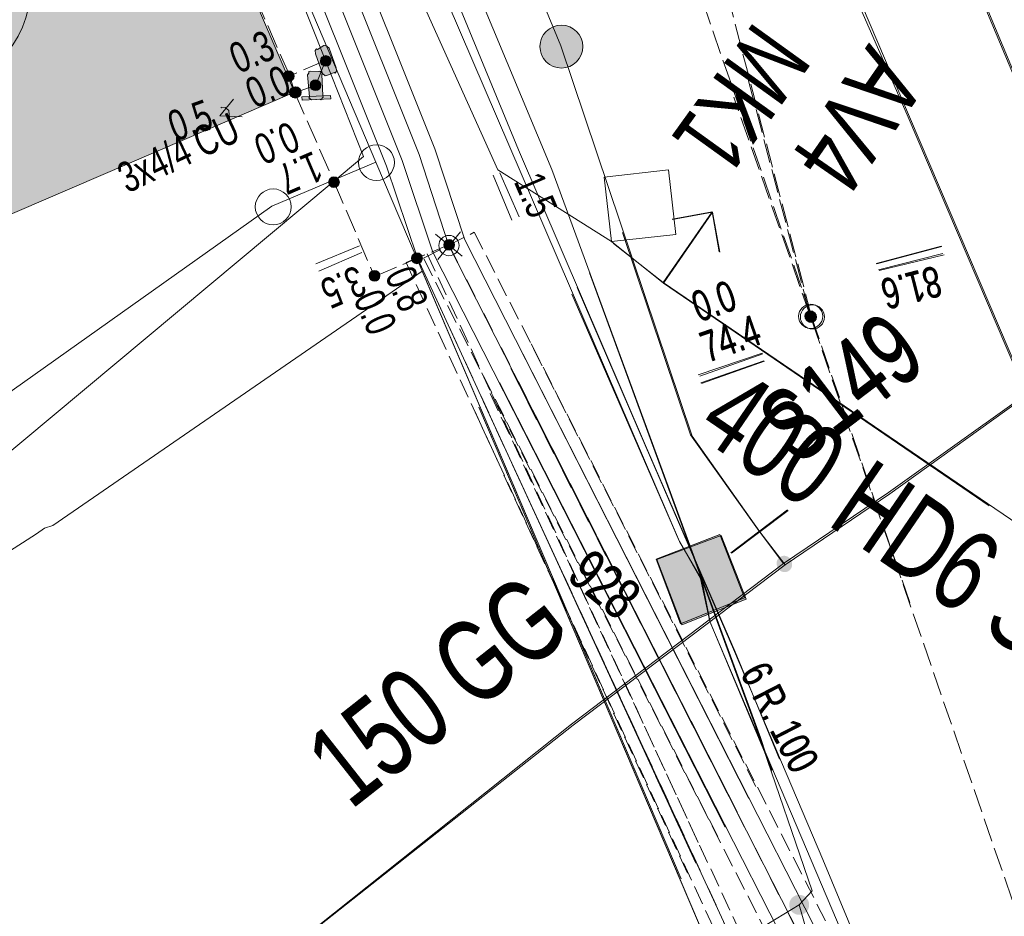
# Model space of a CAD drawing. Header units: metres. Extents: x -740 to 758, y -633 to 854.
# Tile 982 of 1056: x 412 to 429, y -24 to -8. Entities that reach past the tile are written whole.
import ezdxf

# ---------------------------------------------------------------- set-up
doc = ezdxf.new("R2010")
doc.units = ezdxf.units.M
doc.header["$MEASUREMENT"] = 0
for name, pattern in [('333_125', [0.4576, 0.3328, -0.1248]), ('333_333', [0.6656, 0.3328, -0.3328]), ('416_125', [0.5408, 0.416, -0.1248])]:
    doc.linetypes.add(name, pattern=pattern)
for name, color, linetype in [('Gas.LOVION', 7, 'Continuous'), ('Grundkarte.LOVION', 7, 'Continuous'), ('Strom.LOVION', 7, 'Continuous'), ('StromBemass.LOVION', 7, 'Continuous'), ('Telko.LOVION', 7, 'Continuous'), ('Wasser.LOVION', 7, 'Continuous')]:
    doc.layers.add(name, color=color, linetype=linetype)
doc.styles.add('ERSTELLTER_STIL_1', font='arial.ttf')

msp = doc.modelspace()

# ---------------------------------------------------------------- hatches: boundary and pattern name
at = {"layer": 'Gas.LOVION', "linetype": 'Continuous', "lineweight": 13}
msp.add_hatch(color=7, dxfattribs=at).paths.add_polyline_path([(425.735, -23.763), (425.748, -23.745), (425.758, -23.726), (425.766, -23.706), (425.771, -23.684), (425.774, -23.663), (425.774, -23.641), (425.771, -23.619), (425.766, -23.598), (425.758, -23.578), (425.747, -23.558), (425.734, -23.541), (425.719, -23.525), (425.702, -23.511), (425.684, -23.499), (425.664, -23.49), (425.643, -23.483), (425.621, -23.479), (425.6, -23.478), (425.578, -23.479), (425.556, -23.484), (425.535, -23.49), (425.516, -23.5), (425.497, -23.512), (425.48, -23.526), (425.465, -23.542), (425.453, -23.559), (425.442, -23.579), (425.434, -23.599), (425.429, -23.62), (425.426, -23.642), (425.426, -23.664), (425.429, -23.685), (425.434, -23.707), (425.443, -23.727), (425.453, -23.746), (425.466, -23.764), (425.481, -23.78), (425.498, -23.794), (425.517, -23.805), (425.536, -23.815), (425.557, -23.821), (425.579, -23.825), (425.601, -23.827), (425.623, -23.825), (425.644, -23.821), (425.665, -23.814), (425.685, -23.805), (425.703, -23.793), (425.72, -23.779)])
at = {"layer": 'Grundkarte.LOVION', "linetype": 'Continuous', "lineweight": 18}
msp.add_hatch(color=9, dxfattribs=at).paths.add_polyline_path([(408.052, -13.216), (416.788, -9.466), (410.213, 5.793), (408.651, 5.137), (401.418, 2.036)])
at = {"layer": 'Strom.LOVION', "linetype": 'Continuous', "lineweight": 13}
for points in [[(417.151, -8.795), (417.274, -9.137), (417.322, -9.177), (417.351, -9.174), (417.478, -9.117), (417.495, -9.131), (417.521, -9.098), (417.515, -9.04), (417.393, -8.697), (417.329, -8.644), (417.299, -8.647), (417.188, -8.717), (417.172, -8.704), (417.146, -8.736)], [(417.281, -9.521), (417.26, -9.153), (417.274, -9.137), (417.225, -9.098), (417.196, -9.101), (417.063, -9.099), (417.034, -9.102), (417.036, -9.131), (417.01, -9.163), (417.047, -9.544), (417.034, -9.56), (417.082, -9.599), (417.229, -9.585), (417.245, -9.598), (417.284, -9.55)], [(417.42, -9.581), (417.415, -9.523), (416.914, -9.542), (416.92, -9.601)]]:
    msp.add_hatch(color=7, dxfattribs=at).paths.add_polyline_path(points)
at = {"layer": 'StromBemass.LOVION', "linetype": 'Continuous', "lineweight": 13}
for points in [[(417.403, -8.977), (417.409, -8.968), (417.415, -8.957), (417.419, -8.946), (417.422, -8.935), (417.424, -8.924), (417.424, -8.912), (417.422, -8.9), (417.419, -8.889), (417.415, -8.878), (417.409, -8.868), (417.402, -8.859), (417.394, -8.85), (417.385, -8.843), (417.375, -8.837), (417.365, -8.832), (417.354, -8.828), (417.342, -8.826), (417.331, -8.825), (417.319, -8.826), (417.308, -8.828), (417.296, -8.832), (417.286, -8.837), (417.276, -8.843), (417.267, -8.851), (417.259, -8.859), (417.252, -8.869), (417.247, -8.879), (417.242, -8.89), (417.24, -8.901), (417.238, -8.913), (417.238, -8.924), (417.24, -8.936), (417.243, -8.947), (417.247, -8.958), (417.253, -8.968), (417.26, -8.977), (417.268, -8.986), (417.277, -8.993), (417.286, -9), (417.297, -9.004), (417.308, -9.008), (417.32, -9.01), (417.331, -9.011), (417.343, -9.01), (417.354, -9.008), (417.365, -9.004), (417.376, -8.999), (417.386, -8.993), (417.395, -8.986)], [(416.757, -9.244), (416.764, -9.234), (416.77, -9.224), (416.774, -9.213), (416.777, -9.201), (416.779, -9.189), (416.778, -9.178), (416.777, -9.166), (416.774, -9.154), (416.77, -9.143), (416.764, -9.133), (416.757, -9.124), (416.749, -9.115), (416.74, -9.107), (416.73, -9.101), (416.719, -9.096), (416.708, -9.093), (416.696, -9.09), (416.684, -9.09), (416.672, -9.09), (416.661, -9.093), (416.65, -9.096), (416.639, -9.101), (416.629, -9.108), (416.62, -9.115), (416.612, -9.124), (416.605, -9.134), (416.599, -9.144), (416.595, -9.155), (416.592, -9.166), (416.591, -9.178), (416.591, -9.19), (416.592, -9.202), (416.595, -9.213), (416.6, -9.224), (416.605, -9.234), (416.612, -9.244), (416.62, -9.253), (416.629, -9.26), (416.639, -9.266), (416.65, -9.271), (416.661, -9.275), (416.673, -9.277), (416.685, -9.278), (416.697, -9.277), (416.708, -9.275), (416.719, -9.271), (416.73, -9.266), (416.74, -9.26), (416.749, -9.252)], [(417.223, -9.402), (417.23, -9.393), (417.236, -9.382), (417.24, -9.371), (417.243, -9.36), (417.244, -9.348), (417.244, -9.337), (417.243, -9.325), (417.24, -9.313), (417.235, -9.302), (417.23, -9.292), (417.223, -9.283), (417.215, -9.274), (417.206, -9.267), (417.196, -9.26), (417.185, -9.255), (417.174, -9.252), (417.162, -9.25), (417.15, -9.249), (417.139, -9.25), (417.127, -9.252), (417.116, -9.256), (417.105, -9.261), (417.095, -9.267), (417.086, -9.274), (417.078, -9.283), (417.071, -9.293), (417.066, -9.303), (417.061, -9.314), (417.058, -9.325), (417.057, -9.337), (417.057, -9.349), (417.058, -9.361), (417.061, -9.372), (417.066, -9.383), (417.072, -9.393), (417.078, -9.403), (417.087, -9.411), (417.096, -9.419), (417.106, -9.425), (417.116, -9.43), (417.128, -9.434), (417.139, -9.436), (417.151, -9.437), (417.163, -9.436), (417.174, -9.434), (417.185, -9.43), (417.196, -9.425), (417.206, -9.418), (417.215, -9.411)], [(417.209, -9.384), (417.213, -9.377), (417.217, -9.371), (417.22, -9.363), (417.222, -9.356), (417.223, -9.348), (417.223, -9.34), (417.222, -9.332), (417.22, -9.325), (417.217, -9.317), (417.213, -9.311), (417.209, -9.304), (417.203, -9.299), (417.197, -9.294), (417.191, -9.289), (417.184, -9.286), (417.176, -9.284), (417.168, -9.282), (417.161, -9.282), (417.153, -9.282), (417.145, -9.284), (417.138, -9.286), (417.131, -9.29), (417.124, -9.294), (417.118, -9.299), (417.113, -9.305), (417.108, -9.311), (417.104, -9.318), (417.101, -9.325), (417.099, -9.333), (417.099, -9.34), (417.099, -9.348), (417.1, -9.356), (417.102, -9.364), (417.104, -9.371), (417.108, -9.378), (417.113, -9.384), (417.118, -9.39), (417.124, -9.395), (417.131, -9.399), (417.138, -9.402), (417.145, -9.405), (417.153, -9.406), (417.161, -9.407), (417.169, -9.406), (417.176, -9.405), (417.184, -9.402), (417.191, -9.399), (417.198, -9.395), (417.204, -9.39)], [(416.87, -9.527), (416.877, -9.517), (416.883, -9.506), (416.888, -9.495), (416.891, -9.483), (416.892, -9.471), (416.892, -9.459), (416.891, -9.446), (416.887, -9.435), (416.883, -9.423), (416.877, -9.413), (416.87, -9.403), (416.861, -9.394), (416.852, -9.386), (416.842, -9.38), (416.831, -9.375), (416.819, -9.371), (416.807, -9.369), (416.795, -9.368), (416.783, -9.369), (416.771, -9.371), (416.759, -9.375), (416.748, -9.38), (416.738, -9.387), (416.729, -9.394), (416.72, -9.403), (416.713, -9.413), (416.707, -9.424), (416.703, -9.435), (416.7, -9.447), (416.698, -9.459), (416.698, -9.471), (416.7, -9.483), (416.703, -9.495), (416.708, -9.506), (416.714, -9.517), (416.721, -9.527), (416.729, -9.536), (416.738, -9.544), (416.749, -9.55), (416.76, -9.555), (416.771, -9.559), (416.783, -9.561), (416.796, -9.562), (416.808, -9.561), (416.82, -9.559), (416.831, -9.555), (416.842, -9.55), (416.853, -9.543), (416.862, -9.535)], [(416.872, -9.532), (416.879, -9.522), (416.884, -9.511), (416.889, -9.5), (416.892, -9.488), (416.893, -9.476), (416.893, -9.464), (416.892, -9.452), (416.889, -9.44), (416.884, -9.429), (416.878, -9.418), (416.871, -9.409), (416.863, -9.4), (416.854, -9.392), (416.843, -9.386), (416.832, -9.381), (416.821, -9.377), (416.809, -9.375), (416.797, -9.374), (416.785, -9.375), (416.773, -9.377), (416.761, -9.381), (416.75, -9.386), (416.74, -9.393), (416.731, -9.4), (416.723, -9.409), (416.716, -9.419), (416.71, -9.43), (416.705, -9.441), (416.702, -9.453), (416.701, -9.465), (416.701, -9.477), (416.702, -9.489), (416.706, -9.5), (416.71, -9.512), (416.716, -9.522), (416.723, -9.532), (416.731, -9.541), (416.741, -9.549), (416.751, -9.555), (416.762, -9.56), (416.773, -9.564), (416.785, -9.566), (416.797, -9.567), (416.809, -9.566), (416.821, -9.564), (416.833, -9.56), (416.844, -9.555), (416.854, -9.548), (416.863, -9.54)], [(416.88, -9.525), (416.887, -9.515), (416.893, -9.505), (416.897, -9.494), (416.9, -9.482), (416.902, -9.471), (416.902, -9.459), (416.9, -9.447), (416.897, -9.435), (416.893, -9.424), (416.887, -9.414), (416.88, -9.404), (416.872, -9.396), (416.862, -9.388), (416.852, -9.382), (416.842, -9.377), (416.83, -9.373), (416.819, -9.371), (416.807, -9.37), (416.795, -9.371), (416.783, -9.373), (416.772, -9.377), (416.761, -9.382), (416.751, -9.389), (416.742, -9.396), (416.734, -9.405), (416.727, -9.414), (416.721, -9.425), (416.717, -9.436), (416.714, -9.448), (416.713, -9.459), (416.713, -9.471), (416.714, -9.483), (416.717, -9.494), (416.722, -9.506), (416.727, -9.516), (416.734, -9.526), (416.743, -9.534), (416.752, -9.542), (416.762, -9.548), (416.773, -9.553), (416.784, -9.557), (416.796, -9.559), (416.807, -9.56), (416.819, -9.559), (416.831, -9.557), (416.842, -9.553), (416.853, -9.548), (416.863, -9.541), (416.872, -9.534)], [(416.862, -9.506), (416.866, -9.5), (416.87, -9.493), (416.873, -9.486), (416.875, -9.478), (416.876, -9.471), (416.876, -9.463), (416.875, -9.456), (416.873, -9.448), (416.87, -9.441), (416.866, -9.435), (416.862, -9.428), (416.856, -9.423), (416.851, -9.418), (416.844, -9.414), (416.837, -9.411), (416.83, -9.408), (416.822, -9.407), (416.815, -9.407), (416.807, -9.407), (416.8, -9.409), (416.793, -9.411), (416.786, -9.414), (416.779, -9.418), (416.773, -9.423), (416.768, -9.429), (416.764, -9.435), (416.76, -9.442), (416.757, -9.449), (416.755, -9.456), (416.754, -9.464), (416.755, -9.471), (416.755, -9.479), (416.757, -9.486), (416.76, -9.493), (416.764, -9.5), (416.768, -9.506), (416.774, -9.512), (416.78, -9.516), (416.786, -9.521), (416.793, -9.524), (416.8, -9.526), (416.808, -9.527), (416.815, -9.528), (416.823, -9.527), (416.83, -9.526), (416.838, -9.524), (416.844, -9.52), (416.851, -9.516), (416.857, -9.511)], [(417.547, -11.095), (417.554, -11.085), (417.56, -11.075), (417.564, -11.064), (417.567, -11.053), (417.568, -11.041), (417.568, -11.029), (417.567, -11.017), (417.564, -11.006), (417.56, -10.995), (417.554, -10.985), (417.547, -10.975), (417.539, -10.967), (417.53, -10.959), (417.52, -10.953), (417.509, -10.948), (417.498, -10.944), (417.486, -10.942), (417.474, -10.941), (417.463, -10.942), (417.451, -10.944), (417.44, -10.948), (417.429, -10.953), (417.419, -10.959), (417.41, -10.967), (417.402, -10.976), (417.395, -10.985), (417.389, -10.995), (417.385, -11.006), (417.382, -11.018), (417.381, -11.03), (417.381, -11.041), (417.382, -11.053), (417.385, -11.065), (417.39, -11.076), (417.395, -11.086), (417.402, -11.095), (417.411, -11.104), (417.42, -11.111), (417.43, -11.118), (417.44, -11.123), (417.452, -11.126), (417.463, -11.129), (417.475, -11.129), (417.487, -11.128), (417.498, -11.126), (417.51, -11.123), (417.52, -11.117), (417.53, -11.111), (417.539, -11.104)], [(417.547, -11.095), (417.554, -11.085), (417.56, -11.075), (417.564, -11.064), (417.567, -11.053), (417.568, -11.041), (417.568, -11.029), (417.567, -11.017), (417.564, -11.006), (417.56, -10.995), (417.554, -10.985), (417.547, -10.975), (417.539, -10.967), (417.53, -10.959), (417.52, -10.953), (417.509, -10.948), (417.498, -10.944), (417.486, -10.942), (417.474, -10.941), (417.463, -10.942), (417.451, -10.944), (417.44, -10.948), (417.429, -10.953), (417.419, -10.959), (417.41, -10.967), (417.402, -10.976), (417.395, -10.985), (417.389, -10.995), (417.385, -11.006), (417.382, -11.018), (417.381, -11.03), (417.381, -11.041), (417.382, -11.053), (417.385, -11.065), (417.39, -11.076), (417.395, -11.086), (417.402, -11.095), (417.411, -11.104), (417.42, -11.111), (417.43, -11.118), (417.44, -11.123), (417.452, -11.126), (417.463, -11.129), (417.475, -11.129), (417.487, -11.128), (417.498, -11.126), (417.51, -11.123), (417.52, -11.117), (417.53, -11.111), (417.539, -11.104)], [(419.557, -12.188), (419.564, -12.179), (419.57, -12.169), (419.574, -12.158), (419.577, -12.146), (419.578, -12.135), (419.578, -12.123), (419.577, -12.111), (419.574, -12.1), (419.569, -12.089), (419.564, -12.079), (419.557, -12.069), (419.549, -12.061), (419.54, -12.053), (419.53, -12.047), (419.519, -12.042), (419.508, -12.039), (419.497, -12.037), (419.485, -12.036), (419.473, -12.037), (419.462, -12.039), (419.45, -12.042), (419.44, -12.048), (419.43, -12.054), (419.421, -12.061), (419.413, -12.07), (419.406, -12.079), (419.401, -12.09), (419.396, -12.101), (419.393, -12.112), (419.392, -12.124), (419.392, -12.135), (419.393, -12.147), (419.396, -12.158), (419.401, -12.169), (419.406, -12.179), (419.413, -12.189), (419.421, -12.197), (419.43, -12.205), (419.44, -12.211), (419.451, -12.216), (419.462, -12.22), (419.474, -12.222), (419.485, -12.223), (419.497, -12.222), (419.509, -12.22), (419.52, -12.216), (419.53, -12.211), (419.54, -12.205), (419.549, -12.197)], [(418.996, -12.424), (419.003, -12.414), (419.009, -12.404), (419.014, -12.392), (419.017, -12.381), (419.018, -12.369), (419.018, -12.357), (419.016, -12.345), (419.013, -12.333), (419.009, -12.322), (419.003, -12.312), (418.996, -12.302), (418.988, -12.293), (418.979, -12.286), (418.968, -12.279), (418.958, -12.274), (418.946, -12.271), (418.934, -12.268), (418.922, -12.268), (418.91, -12.268), (418.899, -12.271), (418.887, -12.274), (418.876, -12.28), (418.866, -12.286), (418.857, -12.294), (418.849, -12.302), (418.842, -12.312), (418.836, -12.323), (418.832, -12.334), (418.829, -12.346), (418.827, -12.357), (418.827, -12.369), (418.829, -12.381), (418.832, -12.393), (418.836, -12.404), (418.842, -12.415), (418.849, -12.424), (418.857, -12.433), (418.867, -12.441), (418.877, -12.447), (418.888, -12.452), (418.899, -12.456), (418.911, -12.458), (418.923, -12.459), (418.935, -12.458), (418.947, -12.456), (418.958, -12.452), (418.969, -12.447), (418.979, -12.44), (418.988, -12.433)], [(418.996, -12.424), (419.003, -12.414), (419.009, -12.404), (419.014, -12.392), (419.017, -12.381), (419.018, -12.369), (419.018, -12.357), (419.016, -12.345), (419.013, -12.333), (419.009, -12.322), (419.003, -12.312), (418.996, -12.302), (418.988, -12.293), (418.979, -12.286), (418.968, -12.279), (418.958, -12.274), (418.946, -12.271), (418.934, -12.268), (418.922, -12.268), (418.91, -12.268), (418.899, -12.271), (418.887, -12.274), (418.876, -12.28), (418.866, -12.286), (418.857, -12.294), (418.849, -12.302), (418.842, -12.312), (418.836, -12.323), (418.832, -12.334), (418.829, -12.346), (418.827, -12.357), (418.827, -12.369), (418.829, -12.381), (418.832, -12.393), (418.836, -12.404), (418.842, -12.415), (418.849, -12.424), (418.857, -12.433), (418.867, -12.441), (418.877, -12.447), (418.888, -12.452), (418.899, -12.456), (418.911, -12.458), (418.923, -12.459), (418.935, -12.458), (418.947, -12.456), (418.958, -12.452), (418.969, -12.447), (418.979, -12.44), (418.988, -12.433)], [(418.254, -12.731), (418.26, -12.721), (418.266, -12.711), (418.27, -12.7), (418.273, -12.688), (418.275, -12.677), (418.275, -12.665), (418.273, -12.654), (418.27, -12.642), (418.266, -12.631), (418.26, -12.621), (418.253, -12.612), (418.245, -12.603), (418.236, -12.596), (418.226, -12.589), (418.216, -12.584), (418.204, -12.581), (418.193, -12.579), (418.181, -12.578), (418.169, -12.579), (418.158, -12.581), (418.147, -12.585), (418.136, -12.59), (418.126, -12.596), (418.117, -12.603), (418.109, -12.612), (418.102, -12.622), (418.097, -12.632), (418.093, -12.643), (418.09, -12.654), (418.088, -12.666), (418.088, -12.677), (418.09, -12.689), (418.093, -12.7), (418.097, -12.711), (418.103, -12.722), (418.11, -12.731), (418.118, -12.74), (418.127, -12.747), (418.137, -12.753), (418.147, -12.758), (418.159, -12.762), (418.17, -12.764), (418.182, -12.765), (418.193, -12.764), (418.205, -12.762), (418.216, -12.758), (418.227, -12.753), (418.237, -12.747), (418.246, -12.739)], [(418.254, -12.727), (418.261, -12.717), (418.267, -12.707), (418.271, -12.696), (418.274, -12.685), (418.275, -12.673), (418.275, -12.662), (418.274, -12.65), (418.271, -12.639), (418.266, -12.628), (418.261, -12.618), (418.254, -12.609), (418.246, -12.6), (418.237, -12.593), (418.227, -12.586), (418.217, -12.582), (418.206, -12.578), (418.194, -12.576), (418.182, -12.575), (418.171, -12.576), (418.159, -12.578), (418.148, -12.582), (418.138, -12.587), (418.128, -12.593), (418.119, -12.6), (418.111, -12.609), (418.104, -12.618), (418.099, -12.629), (418.095, -12.639), (418.092, -12.651), (418.09, -12.662), (418.09, -12.674), (418.092, -12.685), (418.095, -12.697), (418.099, -12.708), (418.105, -12.718), (418.112, -12.727), (418.12, -12.736), (418.129, -12.743), (418.138, -12.749), (418.149, -12.754), (418.16, -12.758), (418.171, -12.76), (418.183, -12.76), (418.195, -12.76), (418.206, -12.757), (418.217, -12.754), (418.228, -12.749), (418.237, -12.743), (418.246, -12.735)], [(425.865, -13.434), (425.872, -13.424), (425.878, -13.414), (425.882, -13.403), (425.885, -13.391), (425.887, -13.38), (425.887, -13.368), (425.885, -13.356), (425.882, -13.345), (425.878, -13.334), (425.872, -13.324), (425.865, -13.314), (425.857, -13.306), (425.848, -13.298), (425.838, -13.292), (425.827, -13.287), (425.816, -13.283), (425.804, -13.281), (425.793, -13.28), (425.781, -13.281), (425.769, -13.283), (425.758, -13.287), (425.747, -13.292), (425.738, -13.298), (425.728, -13.306), (425.72, -13.315), (425.714, -13.324), (425.708, -13.334), (425.704, -13.345), (425.701, -13.357), (425.699, -13.369), (425.699, -13.38), (425.701, -13.392), (425.704, -13.403), (425.708, -13.414), (425.714, -13.425), (425.721, -13.434), (425.729, -13.443), (425.738, -13.45), (425.748, -13.457), (425.759, -13.462), (425.77, -13.465), (425.781, -13.467), (425.793, -13.468), (425.805, -13.467), (425.817, -13.465), (425.828, -13.461), (425.838, -13.456), (425.848, -13.45), (425.857, -13.442)], [(425.867, -13.438), (425.874, -13.428), (425.879, -13.418), (425.884, -13.407), (425.887, -13.396), (425.888, -13.384), (425.888, -13.372), (425.886, -13.361), (425.884, -13.349), (425.879, -13.338), (425.873, -13.328), (425.867, -13.318), (425.858, -13.31), (425.849, -13.302), (425.839, -13.296), (425.829, -13.291), (425.818, -13.288), (425.806, -13.285), (425.794, -13.285), (425.783, -13.286), (425.771, -13.288), (425.76, -13.291), (425.749, -13.296), (425.739, -13.303), (425.73, -13.31), (425.722, -13.319), (425.715, -13.328), (425.71, -13.339), (425.705, -13.35), (425.703, -13.361), (425.701, -13.373), (425.701, -13.385), (425.703, -13.396), (425.706, -13.408), (425.71, -13.419), (425.716, -13.429), (425.723, -13.438), (425.731, -13.447), (425.74, -13.454), (425.75, -13.461), (425.76, -13.466), (425.772, -13.469), (425.783, -13.471), (425.795, -13.472), (425.807, -13.471), (425.818, -13.469), (425.829, -13.465), (425.84, -13.46), (425.85, -13.454), (425.859, -13.446)], [(425.869, -13.439), (425.876, -13.43), (425.882, -13.419), (425.886, -13.408), (425.889, -13.397), (425.89, -13.385), (425.89, -13.373), (425.889, -13.361), (425.886, -13.35), (425.882, -13.339), (425.876, -13.329), (425.869, -13.319), (425.861, -13.311), (425.852, -13.303), (425.842, -13.297), (425.831, -13.292), (425.82, -13.288), (425.808, -13.286), (425.796, -13.285), (425.784, -13.286), (425.773, -13.288), (425.761, -13.292), (425.751, -13.297), (425.741, -13.303), (425.732, -13.311), (425.724, -13.32), (425.717, -13.329), (425.711, -13.34), (425.707, -13.351), (425.704, -13.362), (425.702, -13.374), (425.702, -13.386), (425.704, -13.397), (425.707, -13.409), (425.711, -13.42), (425.717, -13.43), (425.724, -13.44), (425.732, -13.448), (425.741, -13.456), (425.751, -13.462), (425.762, -13.467), (425.773, -13.471), (425.785, -13.473), (425.797, -13.474), (425.808, -13.473), (425.82, -13.471), (425.831, -13.467), (425.842, -13.462), (425.852, -13.455), (425.861, -13.448)], [(425.877, -13.444), (425.884, -13.434), (425.889, -13.424), (425.893, -13.413), (425.896, -13.402), (425.898, -13.39), (425.898, -13.378), (425.896, -13.367), (425.893, -13.355), (425.889, -13.345), (425.883, -13.334), (425.876, -13.325), (425.868, -13.316), (425.859, -13.309), (425.849, -13.303), (425.839, -13.298), (425.828, -13.294), (425.816, -13.292), (425.804, -13.291), (425.793, -13.292), (425.781, -13.294), (425.77, -13.298), (425.759, -13.303), (425.75, -13.309), (425.741, -13.317), (425.733, -13.325), (425.726, -13.335), (425.72, -13.345), (425.716, -13.356), (425.713, -13.367), (425.712, -13.379), (425.712, -13.391), (425.713, -13.402), (425.716, -13.414), (425.72, -13.424), (425.726, -13.435), (425.733, -13.444), (425.741, -13.453), (425.75, -13.46), (425.76, -13.466), (425.771, -13.471), (425.782, -13.475), (425.793, -13.477), (425.805, -13.478), (425.817, -13.477), (425.828, -13.475), (425.839, -13.471), (425.85, -13.466), (425.86, -13.46), (425.869, -13.452)], [(425.879, -13.448), (425.886, -13.439), (425.891, -13.429), (425.896, -13.418), (425.899, -13.406), (425.9, -13.395), (425.9, -13.383), (425.898, -13.371), (425.895, -13.36), (425.891, -13.349), (425.885, -13.339), (425.879, -13.329), (425.87, -13.321), (425.861, -13.313), (425.851, -13.307), (425.841, -13.302), (425.83, -13.298), (425.818, -13.296), (425.806, -13.296), (425.795, -13.296), (425.783, -13.299), (425.772, -13.302), (425.761, -13.307), (425.752, -13.314), (425.743, -13.321), (425.735, -13.33), (425.728, -13.339), (425.722, -13.35), (425.718, -13.36), (425.715, -13.372), (425.713, -13.384), (425.713, -13.395), (425.715, -13.407), (425.718, -13.418), (425.722, -13.429), (425.728, -13.439), (425.735, -13.449), (425.743, -13.457), (425.752, -13.465), (425.762, -13.471), (425.773, -13.476), (425.784, -13.48), (425.795, -13.482), (425.807, -13.483), (425.819, -13.482), (425.83, -13.48), (425.841, -13.476), (425.852, -13.471), (425.862, -13.464), (425.871, -13.457)], [(425.881, -13.45), (425.888, -13.44), (425.894, -13.43), (425.898, -13.419), (425.901, -13.407), (425.903, -13.395), (425.902, -13.384), (425.901, -13.372), (425.898, -13.361), (425.894, -13.35), (425.888, -13.339), (425.881, -13.33), (425.873, -13.321), (425.864, -13.314), (425.854, -13.307), (425.843, -13.302), (425.832, -13.299), (425.82, -13.297), (425.808, -13.296), (425.797, -13.297), (425.785, -13.299), (425.774, -13.303), (425.763, -13.308), (425.753, -13.314), (425.744, -13.322), (425.736, -13.33), (425.729, -13.34), (425.724, -13.35), (425.719, -13.361), (425.716, -13.373), (425.715, -13.384), (425.715, -13.396), (425.716, -13.408), (425.719, -13.419), (425.724, -13.43), (425.73, -13.44), (425.736, -13.45), (425.745, -13.459), (425.754, -13.466), (425.764, -13.472), (425.774, -13.477), (425.786, -13.481), (425.797, -13.483), (425.809, -13.484), (425.821, -13.483), (425.832, -13.481), (425.844, -13.477), (425.854, -13.472), (425.864, -13.466), (425.873, -13.458)]]:
    msp.add_hatch(color=7, dxfattribs=at).paths.add_polyline_path(points)
at = {"layer": 'Telko.LOVION', "linetype": 'Continuous', "lineweight": 13}
for points in [[(423.103, -17.617), (423.524, -18.744), (424.647, -18.294), (424.214, -17.184)], [(423.113, -17.625), (423.55, -18.765), (424.673, -18.315), (424.239, -17.205)]]:
    msp.add_hatch(color=7, dxfattribs=at).paths.add_polyline_path(points)
at = {"layer": 'Wasser.LOVION', "linetype": 'Continuous', "lineweight": 13}
for points in [[(421.735, -8.906), (421.763, -8.868), (421.785, -8.827), (421.803, -8.783), (421.814, -8.737), (421.82, -8.691), (421.82, -8.644), (421.814, -8.597), (421.802, -8.552), (421.784, -8.508), (421.762, -8.467), (421.734, -8.429), (421.702, -8.395), (421.665, -8.365), (421.626, -8.34), (421.583, -8.32), (421.538, -8.306), (421.492, -8.297), (421.445, -8.294), (421.398, -8.297), (421.352, -8.306), (421.307, -8.321), (421.265, -8.341), (421.225, -8.366), (421.189, -8.396), (421.157, -8.431), (421.13, -8.469), (421.107, -8.51), (421.09, -8.554), (421.078, -8.599), (421.073, -8.646), (421.073, -8.693), (421.079, -8.74), (421.091, -8.785), (421.108, -8.829), (421.131, -8.87), (421.159, -8.908), (421.191, -8.942), (421.227, -8.972), (421.267, -8.997), (421.31, -9.017), (421.354, -9.031), (421.401, -9.04), (421.447, -9.043), (421.494, -9.04), (421.541, -9.031), (421.585, -9.016), (421.628, -8.996), (421.667, -8.97), (421.703, -8.94)], [(425.44, -17.776), (425.45, -17.763), (425.458, -17.748), (425.464, -17.732), (425.468, -17.716), (425.47, -17.699), (425.47, -17.683), (425.468, -17.666), (425.464, -17.65), (425.458, -17.634), (425.449, -17.62), (425.44, -17.606), (425.428, -17.594), (425.415, -17.584), (425.401, -17.575), (425.386, -17.568), (425.37, -17.562), (425.353, -17.559), (425.337, -17.558), (425.32, -17.559), (425.304, -17.563), (425.288, -17.568), (425.273, -17.575), (425.259, -17.584), (425.246, -17.595), (425.234, -17.607), (425.225, -17.621), (425.217, -17.635), (425.21, -17.651), (425.206, -17.667), (425.204, -17.684), (425.204, -17.7), (425.207, -17.717), (425.211, -17.733), (425.217, -17.749), (425.225, -17.763), (425.235, -17.777), (425.246, -17.789), (425.259, -17.8), (425.273, -17.808), (425.289, -17.815), (425.305, -17.821), (425.321, -17.824), (425.338, -17.825), (425.354, -17.824), (425.371, -17.82), (425.387, -17.815), (425.402, -17.808), (425.416, -17.799), (425.429, -17.788)], [(425.447, -17.795), (425.457, -17.781), (425.465, -17.766), (425.471, -17.751), (425.475, -17.735), (425.477, -17.718), (425.477, -17.701), (425.475, -17.685), (425.471, -17.669), (425.464, -17.653), (425.456, -17.639), (425.447, -17.625), (425.435, -17.613), (425.422, -17.603), (425.408, -17.594), (425.393, -17.587), (425.377, -17.582), (425.361, -17.578), (425.344, -17.577), (425.327, -17.579), (425.311, -17.582), (425.295, -17.587), (425.28, -17.594), (425.266, -17.603), (425.253, -17.614), (425.242, -17.626), (425.232, -17.639), (425.224, -17.654), (425.218, -17.67), (425.214, -17.686), (425.212, -17.702), (425.212, -17.719), (425.214, -17.736), (425.218, -17.752), (425.225, -17.767), (425.233, -17.782), (425.242, -17.795), (425.254, -17.807), (425.267, -17.818), (425.281, -17.827), (425.296, -17.834), (425.312, -17.839), (425.328, -17.842), (425.345, -17.843), (425.362, -17.842), (425.378, -17.839), (425.394, -17.834), (425.409, -17.826), (425.423, -17.817), (425.436, -17.807)]]:
    msp.add_hatch(color=7, dxfattribs=at).paths.add_polyline_path(points)

# ---------------------------------------------------------------- linework, layer by layer
at = {"layer": 'Gas.LOVION', "color": 1, "linetype": 'Continuous', "lineweight": 18}
for points in [[(428.918, -16.688), (423.232, -12.796), (422.319, -12.073), (420.334, -10.818), (417.39, -4.279), (409.637, 12.889), (396.287, 43.785), (387.308, 45.537), (387.124, 45.608), (386.241, 46.926), (376.008, 61.959), (373.16, 66.454), (372.737, 67.152), (375.494, 84.593), (368.346, 100.268), (368.027, 100.961), (364.679, 108.451), (361.81, 114.821), (356.978, 125.55), (353.595, 133.85), (344.452, 153.911), (336.136, 172.457), (328.782, 189.028)], [(469.236, -88.918), (462.725, -76.136), (444.625, -36.867), (444.301, -36.116), (440.694, -27.794), (440.456, -27.329), (439.778, -25.829), (439.791, -25.517), (438.816, -23.396), (438.133, -22.916), (437.464, -22.42), (437.052, -22.135), (435.835, -21.323), (430.077, -17.453), (423.222, -12.788), (422.357, -12.104)]]:
    msp.add_lwpolyline(points, dxfattribs=at)
at = {"layer": 'Gas.LOVION', "color": 5, "linetype": 'Continuous', "lineweight": 18}
for points in [[(425.114, -21.316), (424.924, -20.729), (421.28, -10.815), (416.629, 0.331), (413.258, 8.351), (407.577, 22.175), (399.564, 41.253), (396.218, 49.63), (397.371, 50.378), (398.407, 50.819)], [(421.935, -12.618), (424.898, -20.708), (425.827, -23.41), (425.6, -23.654), (425.96, -24.919), (426.839, -27.257), (436.993, -51.002), (438.983, -55.788), (445.139, -69.786), (452.329, -84.068), (454.17, -87.332), (459.058, -96.06), (466.964, -108.913), (476.558, -124.659), (484.713, -136.881), (490.312, -143.959), (494.472, -149.183), (511.141, -167.163), (511.407, -167.462), (511.638, -167.706), (515.808, -171.968), (525.98, -180.328), (533.808, -186.789), (542.251, -193.781)], [(425.6, -23.654), (424.526, -24.306), (424.326, -25.433), (423.981, -25.689), (413.686, -32.843), (412.672, -33.356), (411.953, -33.707), (411.287, -34.156), (399.631, -42.049), (398.637, -42.767), (398.568, -42.818), (394.953, -45.448)]]:
    msp.add_lwpolyline(points, dxfattribs=at)
at = {"layer": 'Gas.LOVION', "color": 7, "linetype": 'Continuous', "lineweight": 13}
msp.add_lwpolyline([(422.319, -12.073), (423.445, -11.948), (423.32, -10.822), (422.194, -10.947)], close=True, dxfattribs=at)
for points in [[(423.222, -12.788), (424.077, -11.552)], [(423.232, -12.796), (424.087, -11.56)], [(423.38, -11.679), (424.077, -11.552), (424.204, -12.249)], [(423.39, -11.687), (424.087, -11.56), (424.214, -12.257)]]:
    msp.add_lwpolyline(points, dxfattribs=at)
at = {"layer": 'Gas.LOVION', "color": 5, "linetype": 'Continuous', "lineweight": 18}
msp.add_circle((410.38, -7.631), 1.794, dxfattribs=at)
at = {"layer": 'Grundkarte.LOVION', "color": 8, "linetype": 'Continuous', "lineweight": 18}
for points in [[(423.54, -23.199), (418.208, -10.686), (408.919, 11.164), (401.84, 27.643), (401.193, 27.314), (399.856, 30.405), (397.946, 34.829), (394.894, 41.86), (392.317, 42.525), (388.103, 43.295), (394.019, 47.479), (398.717, 45.988), (434.853, 34.004), (439.752, 20.178), (442.076, 13.637), (445.595, 3.636)], [(415.9, 25.619), (419.745, 14.705), (423.875, 4.202), (426.682, -2.735), (429.459, -9.379), (431.279, -13.783)], [(429.879, -15.486), (429.792, -15.199), (427.529, -9.893), (424.46, -2.686), (421.77, 3.671), (419.068, 10.146), (415.864, 17.517), (412.868, 24.288)], [(410.725, -15.467), (416.392, -11.455), (418.208, -10.686), (423.54, -23.199), (418.208, -10.686), (408.919, 11.164)], [(408.919, 11.164), (418.208, -10.686), (416.392, -11.455), (410.725, -15.467)], [(425.257, -21.11), (424.482, -19.235), (422.918, -15.635), (420.7, -10.472), (417.64, -3.057)], [(427.799, -5.484), (429.417, -9.345), (432.542, -16.813), (438.907, -31.737)], [(440.157, -39.388), (437.283, -32.664), (434.561, -26.28), (432.001, -20.353), (429.75, -15.164), (427.487, -9.859), (426.346, -7.251)], [(410.725, -15.467), (416.392, -11.455), (418.208, -10.686), (423.54, -23.199)], [(411.724, -17.527), (412.281, -17.177), (412.419, -17.075), (412.563, -17.031), (419.015, -12.588), (423.54, -23.199)], [(433.21, -39.978), (432.908, -39.298), (432.788, -38.985), (432.663, -38.613), (432.544, -38.3), (432.241, -37.62), (432.122, -37.306), (431.97, -36.966), (429.14, -30.386), (426.01, -22.86), (424.472, -19.227), (422.909, -15.626), (421.723, -12.875)], [(420.006, -14.964), (426.334, -29.803), (406.948, -43.433), (395.195, -51.705), (383.417, -60.009), (382.367, -60.762)], [(443.464, -63.537), (436.819, -61.467), (434.444, -60.754), (434.729, -54.903), (434.424, -52.391), (433.566, -48.455), (431.971, -43.321), (429.532, -37.116), (426.334, -29.803), (420.006, -14.964), (426.334, -29.803), (406.948, -43.433), (395.195, -51.705), (383.417, -60.009)], [(431.971, -43.321), (429.532, -37.116), (426.334, -29.803), (420.006, -14.964)], [(420.006, -14.964), (424.878, -26.399)]]:
    msp.add_lwpolyline(points, dxfattribs=at)
at = {"layer": 'Grundkarte.LOVION', "color": 253, "linetype": 'Continuous', "lineweight": 18}
for points in [[(429.879, -15.486), (429.792, -15.199), (427.529, -9.893), (424.46, -2.686), (421.77, 3.671), (419.068, 10.146), (415.864, 17.517), (412.868, 24.288), (415.9, 25.619), (419.745, 14.705), (423.875, 4.202), (426.682, -2.735), (429.459, -9.379), (431.279, -13.783)], [(408.919, 11.164), (418.208, -10.686), (416.392, -11.455), (410.725, -15.467)], [(427.799, -5.484), (429.417, -9.345), (432.542, -16.813), (438.907, -31.737)], [(440.157, -39.388), (437.283, -32.664), (434.561, -26.28), (432.001, -20.353), (429.75, -15.164), (427.487, -9.859), (426.346, -7.251)]]:
    msp.add_lwpolyline(points, dxfattribs=at)
at = {"layer": 'Grundkarte.LOVION', "color": 8, "linetype": 'Continuous', "lineweight": 18}
msp.add_lwpolyline([(408.052, -13.216), (401.418, 2.036), (408.651, 5.137), (410.213, 5.793), (416.788, -9.466)], close=True, dxfattribs=at)
at = {"layer": 'Grundkarte.LOVION', "color": 9, "linetype": 'Continuous', "lineweight": 18}
for centre, radius in [((418.217, -10.693), 0.313), ((416.414, -11.467), 0.314)]:
    msp.add_circle(centre, radius, dxfattribs=at)
at = {"layer": 'Grundkarte.LOVION', "color": 7, "linetype": 'Continuous', "lineweight": 13}
for centre in [(425.8, -13.377), (425.831, -13.388)]:
    msp.add_circle(centre, 0.21, dxfattribs=at)
at = {"layer": 'Strom.LOVION', "color": 1, "linetype": 'Continuous', "lineweight": 18}
for points in [[(424.52, -22.039), (419.472, -12.129), (418.964, -10.553), (411.007, 9.313), (407.481, 7.742)], [(414.13, 2.304), (419.235, -10.453), (419.759, -12.042), (424.718, -21.798)], [(420.772, -14.032), (429.642, -31.445), (433.781, -45.213), (435.2, -48.237), (452.234, -83.398), (456.569, -91.619), (475.969, -121.51), (476.301, -122.187), (479.262, -128.281), (483.262, -134.126), (492.02, -145.713), (513.927, -169.048), (531.67, -184.87), (541.986, -194.102)], [(541.801, -194.327), (531.405, -185.029), (513.736, -169.215), (491.774, -145.915), (483.01, -134.269), (479.01, -128.424), (476.049, -122.329), (475.704, -121.669), (456.304, -91.778), (451.971, -83.586), (433.532, -45.385), (429.409, -31.631), (420.561, -14.289)]]:
    msp.add_lwpolyline(points, dxfattribs=at)
at = {"layer": 'Strom.LOVION', "color": 150, "linetype": 'Continuous', "lineweight": 18}
for points in [[(408.03, 6.51), (411.229, 7.946), (413.578, 2.058), (418.663, -10.657), (419.204, -12.259), (424.309, -22.296)], [(423.794, -22.923), (418.933, -12.359), (418.392, -10.757), (411.061, 7.545), (408.146, 6.226)], [(408.522, 5.406), (410.064, 6.103), (411.24, 6.322), (415.288, -3.79), (417.325, -8.911), (417.992, -10.589), (411.488, -16.013), (411.07, -16.424), (410.398, -17.11), (409.773, -17.969), (409.465, -18.901), (409.732, -22.539), (409.759, -23.719), (409.266, -24.58), (406.906, -26.436), (406.006, -27.204), (401.43, -30.282), (394.57, -35.09), (390.609, -38.108), (383.738, -42.8)], [(417.325, -8.911), (417.16, -9.341)], [(420.363, -14.53), (429.176, -31.816), (433.27, -45.573), (434.177, -47.45), (434.221, -47.593), (451.056, -82.538), (451.183, -82.776), (455.96, -91.738), (456.068, -91.934), (456.141, -92.075), (475.401, -121.743), (475.525, -121.952), (478.615, -128.315), (478.758, -128.567), (482.158, -133.569), (482.761, -134.441), (491.557, -146.113), (513.535, -169.427), (531.641, -185.626), (541.603, -194.568)], [(420.086, -14.868), (426.459, -28.668), (424.111, -30.346), (418.853, -34.155), (416.765, -35.616), (409.97, -40.181), (408.74, -41.055), (403.462, -44.66), (402.773, -45.171), (394.663, -50.944), (385.632, -57.28), (384.573, -58.078)]]:
    msp.add_lwpolyline(points, dxfattribs=at)
at = {"layer": 'Strom.LOVION', "color": 7, "linetype": 'Continuous', "lineweight": 13}
for points in [[(417.151, -8.795), (417.146, -8.736), (417.172, -8.704), (417.188, -8.717), (417.299, -8.647), (417.329, -8.644), (417.393, -8.697), (417.515, -9.04), (417.521, -9.098), (417.495, -9.131), (417.478, -9.117), (417.351, -9.174), (417.322, -9.177), (417.274, -9.137)], [(417.281, -9.521), (417.284, -9.55), (417.245, -9.598), (417.229, -9.585), (417.082, -9.599), (417.034, -9.56), (417.047, -9.544), (417.01, -9.163), (417.036, -9.131), (417.034, -9.102), (417.063, -9.099), (417.196, -9.101), (417.225, -9.098), (417.274, -9.137), (417.26, -9.153)], [(417.42, -9.581), (416.92, -9.601), (416.914, -9.542), (417.415, -9.523)]]:
    msp.add_lwpolyline(points, close=True, dxfattribs=at)
at = {"layer": 'Strom.LOVION', "color": 7, "linetype": '333_125', "lineweight": 13}
for points in [[(424.177, -22.457), (419.037, -12.364), (419.924, -11.908), (424.863, -21.622)], [(423.648, -23.1), (418.734, -12.438), (419.103, -12.284), (423.926, -22.762)], [(420.918, -13.856), (428.87, -29.437), (427.97, -29.909), (420.218, -14.707)], [(420.205, -14.723), (425.991, -27.206), (425.638, -27.374), (419.94, -15.045)]]:
    msp.add_lwpolyline(points, dxfattribs=at)
at = {"layer": 'Strom.LOVION', "color": 9, "linetype": 'Continuous', "lineweight": 18}
for points in [[(419.247, -11.944), (419.713, -12.327)], [(419.29, -12.383), (419.687, -11.901)]]:
    msp.add_lwpolyline(points, dxfattribs=at)
at = {"layer": 'Strom.LOVION', "color": 9, "linetype": '333_333', "lineweight": 18}
for points in [[(419.488, -12.142), (424.52, -22.039)], [(423.794, -22.923), (418.933, -12.359)], [(420.561, -14.289), (428.405, -29.675)], [(425.822, -27.282), (420.086, -14.868)]]:
    msp.add_lwpolyline(points, dxfattribs=at)
at = {"layer": 'Strom.LOVION', "color": 9, "linetype": 'Continuous', "lineweight": 18}
msp.add_circle((419.483, -12.142), 0.177, dxfattribs=at)
at = {"layer": 'StromBemass.LOVION', "color": 7, "linetype": '416_125', "lineweight": 13}
for points in [[(425.817, -13.386), (419.725, 9.929), (419.057, 12.524), (411.933, 39.891), (409.391, 49.573), (407.722, 56.06), (405.228, 65.54), (394.172, 91.562), (394.094, 91.761), (392.37, 95.79), (392.307, 95.976), (390.965, 99.125), (390.751, 99.651), (389.901, 101.696), (388.199, 105.652), (386.642, 109.328)], [(425.817, -13.386), (418.11, 8.914), (418.006, 9.215), (417.099, 11.845), (407.887, 38.505)], [(416.788, -9.466), (416.701, -9.179), (413.709, -2.304)], [(417.325, -8.911), (416.701, -9.179), (416.688, -9.195)], [(424.708, -9.244), (425.791, -13.364), (424.457, -9.549)], [(416.818, -9.463), (417.16, -9.341)], [(416.788, -9.466), (417.473, -11.024), (418.182, -12.684), (419.472, -12.129)], [(450.083, -83.623), (449.983, -83.352), (436.215, -43.497), (425.791, -13.364)], [(427.531, -18.376), (425.817, -13.386)]]:
    msp.add_lwpolyline(points, dxfattribs=at)
at = {"layer": 'StromBemass.LOVION', "color": 7, "linetype": 'Continuous', "lineweight": 13}
for points in [[(415.87, -9.895), (415.484, -9.874), (415.721, -9.585)], [(415.625, -9.964), (415.652, -9.931), (415.637, -9.785), (415.573, -9.732), (415.515, -9.738), (415.498, -9.725)], [(420.255, -10.915), (420.583, -11.696)], [(420.369, -10.874), (420.71, -11.639)], [(417.923, -12.148), (417.155, -12.459)], [(428.081, -12.15), (426.943, -12.454)], [(428.091, -12.158), (426.953, -12.462)], [(417.963, -12.262), (417.212, -12.587)], [(428.108, -12.281), (426.984, -12.568)], [(428.134, -12.302), (426.994, -12.576)], [(423.838, -14.398), (424.954, -14.023)], [(423.864, -14.419), (424.964, -14.031)], [(423.881, -14.541), (424.981, -14.153)], [(423.891, -14.549), (424.991, -14.161)]]:
    msp.add_lwpolyline(points, dxfattribs=at)
for centre, radius in [((417.331, -8.918), 0.0929), ((416.685, -9.184), 0.0941), ((417.151, -9.343), 0.0939), ((417.161, -9.344), 0.0623), ((416.795, -9.465), 0.097), ((416.797, -9.47), 0.0964), ((416.807, -9.465), 0.0947), ((416.815, -9.467), 0.0607), ((417.475, -11.035), 0.094), ((417.475, -11.035), 0.094), ((419.485, -12.129), 0.0934), ((418.923, -12.363), 0.0956), ((418.923, -12.363), 0.0956), ((418.181, -12.671), 0.0933), ((418.183, -12.668), 0.0926), ((425.793, -13.374), 0.0939), ((425.795, -13.378), 0.0937), ((425.796, -13.379), 0.0942), ((425.805, -13.384), 0.0932), ((425.807, -13.389), 0.0934), ((425.809, -13.39), 0.094)]:
    msp.add_circle(centre, radius, dxfattribs=at)
at = {"layer": 'Telko.LOVION', "color": 1, "linetype": 'Continuous', "lineweight": 18}
for points in [[(388.161, 45.429), (388.913, 45.591), (392.403, 46.331), (392.857, 46.065), (393.243, 45.748), (398.309, 40.48), (410.949, 11.864), (423.51, -17.306), (423.901, -17.977), (424.047, -18.716), (425.128, -21.3)], [(421.631, -12.988), (423.501, -17.298), (423.875, -17.955), (424.037, -18.708), (444.789, -67.56), (444.993, -68.293), (444.295, -68.554), (435.976, -65.244), (435.59, -64.765)]]:
    msp.add_lwpolyline(points, dxfattribs=at)
at = {"layer": 'Telko.LOVION', "color": 7, "linetype": 'Continuous', "lineweight": 13}
for points in [[(423.103, -17.617), (424.214, -17.184), (424.647, -18.294), (423.524, -18.744)], [(423.103, -17.617), (424.214, -17.184), (424.647, -18.294), (423.524, -18.744)], [(423.113, -17.625), (424.239, -17.205), (424.673, -18.315), (423.55, -18.765)], [(423.113, -17.625), (424.239, -17.205), (424.673, -18.315), (423.55, -18.765)]]:
    msp.add_lwpolyline(points, close=True, dxfattribs=at)
at = {"layer": 'Wasser.LOVION', "color": 150, "linetype": 'Continuous', "lineweight": 18}
for points in [[(379.909, 43.218), (389.307, 50.033), (395.701, 50.082), (396.711, 49.575), (400.505, 40.695), (404.334, 31.759), (408.887, 21.017), (412.241, 13.01), (416.391, 3.219), (418.246, -0.944), (421.438, -8.656), (423.73, -15.467), (424.913, -17.139), (425.354, -17.717)], [(433.768, 1.78), (436.629, -5.418), (438.158, -10.175), (431.633, -13.266), (427.157, -16.452), (425.328, -17.695), (421.626, -20.496), (416.882, -24.27), (416.249, -24.745)], [(422.516, -11.911), (423.704, -15.445), (424.903, -17.131), (425.328, -17.695)], [(431.771, -13.217), (431.643, -13.274), (427.183, -16.474), (425.354, -17.717), (421.652, -20.517), (416.892, -24.278), (416.275, -24.767)]]:
    msp.add_lwpolyline(points, dxfattribs=at)
at = {"layer": 'Wasser.LOVION', "color": 7, "linetype": 'Continuous', "lineweight": 13}
for points in [[(424.407, -17.504), (425.398, -16.757)], [(424.417, -17.513), (425.408, -16.765)]]:
    msp.add_lwpolyline(points, dxfattribs=at)
msp.add_circle((421.446, -8.668), 0.374, dxfattribs=at)

# ---------------------------------------------------------------- texts
at = {"layer": 'Gas.LOVION', "color": 7, "linetype": 'Continuous', "lineweight": 13, "attachment_point": 7, "style": 'ERSTELLTER_STIL_1'}
for s, insert, char_height, rotation in [('{\\A1;\\W0.71561x;MK1}', (424.835, -8.194), 1.24493, 234.2461), ('{\\A1;\\W0.74347x;AV4}', (426.82, -8.594), 1.24491, 235.2446), ('{\\A1;\\W0.74343x;AV4}', (426.83, -8.602), 1.24495, 235.246)]:
    msp.add_mtext(s, dxfattribs=dict(at, insert=insert, char_height=char_height, rotation=rotation))
at = {"layer": 'Gas.LOVION', "color": 1, "linetype": 'Continuous', "lineweight": 18, "insert": (423.52, -15.777), "char_height": 1.42279, "attachment_point": 7, "rotation": 325.6324, "style": 'ERSTELLTER_STIL_1'}
msp.add_mtext('{\\A1;\\W0.72072x;400 HD6 ST BA (1969)}', dxfattribs=at)
at = {"layer": 'Strom.LOVION', "color": 150, "linetype": 'Continuous', "lineweight": 18, "insert": (413.87, -11.242), "char_height": 0.53355, "attachment_point": 7, "rotation": 25.2413, "style": 'ERSTELLTER_STIL_1'}
msp.add_mtext('{\\A1;\\W0.71557x;3x4/4 CU}', dxfattribs=at)
at = {"layer": 'Strom.LOVION', "color": 1, "linetype": 'Continuous', "lineweight": 18, "attachment_point": 7, "style": 'ERSTELLTER_STIL_1'}
for s, insert, char_height, rotation in [('{\\A1;\\W0.71561x;6 R. 100}', (424.552, -19.603), 0.53353, 297.2456), ('{\\A1;\\W0.71555x;6 R. 100}', (424.562, -19.611), 0.53357, 297.243)]:
    msp.add_mtext(s, dxfattribs=dict(at, insert=insert, char_height=char_height, rotation=rotation))
at = {"layer": 'StromBemass.LOVION', "color": 7, "linetype": 'Continuous', "lineweight": 13, "attachment_point": 7, "style": 'ERSTELLTER_STIL_1'}
for s, insert, char_height, rotation in [('{\\A1;\\W0.71560x;0.3}', (415.807, -9.155), 0.53354, 23.243), ('{\\A1;\\W0.71558x;0.0}', (416.088, -9.763), 0.53356, 23.2425), ('{\\A1;\\W0.71554x;0.5}', (414.706, -10.337), 0.53355, 19.7216), ('{\\A1;\\W0.71556x;0.0}', (416.708, -9.954), 0.53356, 203.2545), ('{\\A1;\\W0.71559x;1.7}', (417.118, -10.483), 0.53354, 203.2494), ('{\\A1;\\W0.71558x;1.5}', (420.603, -11.024), 0.53355, 293.2443), ('{\\A1;\\W0.71558x;3.5}', (417.872, -12.47), 0.53354, 203.2494), ('{\\A1;\\W0.71556x;0.8}', (418.349, -12.662), 0.53355, 293.2456), ('{\\A1;\\W0.71557x;81.6}', (427.991, -12.479), 0.53354, 194.2482), ('{\\A1;\\W0.71560x;81.6}', (428.001, -12.487), 0.53355, 194.2479), ('{\\A1;\\W0.71563x;0.0}', (423.845, -13.487), 0.53353, 19.2423), ('{\\A1;\\W0.71555x;0.0}', (423.855, -13.495), 0.53354, 19.2418), ('{\\A1;\\W0.71556x;0.0}', (417.799, -13.071), 0.53355, 293.2456), ('{\\A1;\\W0.71557x;74.4}', (423.991, -14.184), 0.53355, 19.2476), ('{\\A1;\\W0.71562x;74.4}', (424.001, -14.192), 0.53354, 19.2418)]:
    msp.add_mtext(s, dxfattribs=dict(at, insert=insert, char_height=char_height, rotation=rotation))
at = {"layer": 'Telko.LOVION', "color": 7, "linetype": 'Continuous', "lineweight": 13, "char_height": 0.71141, "attachment_point": 7, "rotation": 320.5833, "style": 'ERSTELLTER_STIL_1'}
for s, insert in [('{\\A1;\\W0.71559x;928}', (421.51, -17.956)), ('{\\A1;\\W0.71560x;928}', (421.52, -17.965))]:
    msp.add_mtext(s, dxfattribs=dict(at, insert=insert))
at = {"layer": 'Wasser.LOVION', "color": 7, "linetype": 'Continuous', "lineweight": 13, "char_height": 1.24492, "attachment_point": 7, "rotation": 37.243, "style": 'ERSTELLTER_STIL_1'}
for s, insert in [('{\\A1;\\W0.71561x;S149}', (425.548, -16)), ('{\\A1;\\W0.71562x;S149}', (425.574, -16.022))]:
    msp.add_mtext(s, dxfattribs=dict(at, insert=insert))
at = {"layer": 'Wasser.LOVION', "color": 150, "linetype": 'Continuous', "lineweight": 18, "attachment_point": 7, "style": 'ERSTELLTER_STIL_1'}
for s, insert, char_height, rotation in [('{\\A1;\\W0.71561x;150 GG}', (417.771, -22.013), 1.42276, 38.2421), ('{\\A1;\\W0.71558x;150 GG}', (417.781, -22.021), 1.42279, 38.2437)]:
    msp.add_mtext(s, dxfattribs=dict(at, insert=insert, char_height=char_height, rotation=rotation))

doc.saveas('drawing.dxf')
